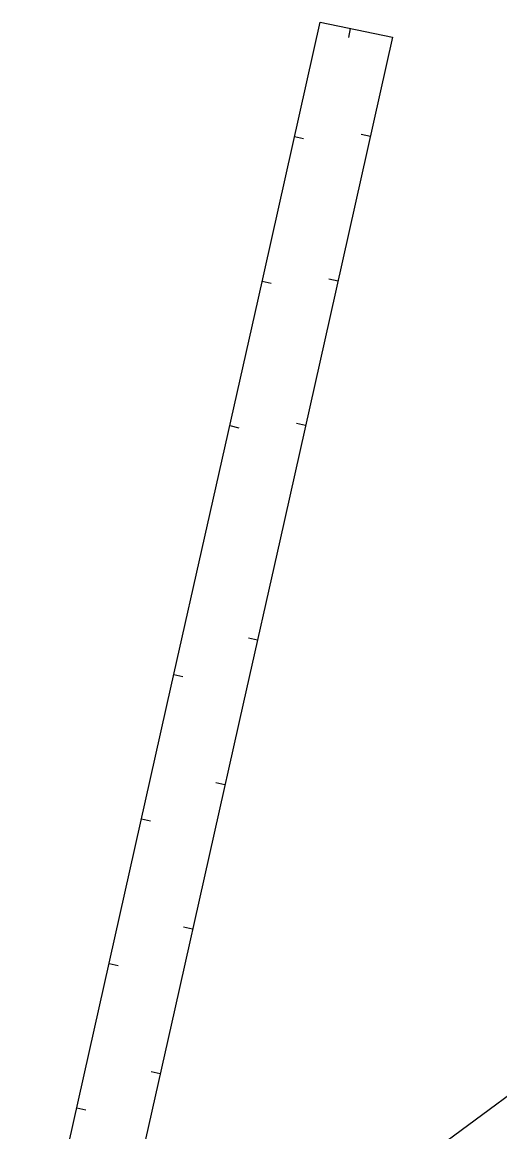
# Model space of a CAD drawing. Extents: x -760611 to -758411, y -1176479 to -1174807.
# Drawn here: x -759182.7 to -759156.8, y -1175016.2 to -1174956.2 of the extents above; entities that cross this region are included whole.
import ezdxf

# ---------------------------------------------------------------- set-up
doc = ezdxf.new("R2010")
doc.units = 0
doc.layers.add('1', color=7, linetype='Continuous')
doc.layers.add('13', color=7, linetype='Continuous')

msp = doc.modelspace()

# ---------------------------------------------------------------- linework, layer by layer
at = {"layer": '1'}
msp.add_line((-759150.3, -1175009.76), (-759164.6, -1175020.29), dxfattribs=at)
at = {"layer": '13'}
for p, q in [((-759164.919, -1174956.587), (-759165.02, -1174957.077)), ((-759167.932, -1174962.432), (-759167.444, -1174962.541)), ((-759163.832, -1174962.427), (-759164.32, -1174962.318)), ((-759169.678, -1174970.239), (-759169.19, -1174970.348)), ((-759165.58, -1174970.234), (-759166.068, -1174970.124)), ((-759171.433, -1174978.044), (-759170.945, -1174978.154)), ((-759167.331, -1174978.04), (-759167.819, -1174977.93)), ((-759169.937, -1174989.636), (-759170.425, -1174989.526)), ((-759174.448, -1174991.478), (-759173.96, -1174991.587)), ((-759171.689, -1174997.442), (-759172.177, -1174997.332)), ((-759176.198, -1174999.284), (-759175.71, -1174999.394)), ((-759173.437, -1175005.248), (-759173.925, -1175005.139)), ((-759177.948, -1175007.091), (-759177.46, -1175007.2)), ((-759175.187, -1175013.055), (-759175.675, -1175012.945)), ((-759179.697, -1175014.897), (-759179.21, -1175015.006))]:
    msp.add_line(p, q, dxfattribs=at)
for points in [[(-759172.64, -1174983.41), (-759169.92, -1174971.32), (-759166.55, -1174956.25), (-759162.63, -1174957.06)], [(-759162.63, -1174957.06), (-759166.02, -1174972.2), (-759168.73, -1174984.27)], [(-759182.65, -1175028.07), (-759174.59, -1174992.11), (-759172.64, -1174983.41)], [(-759168.73, -1174984.27), (-759170.69, -1174992.98), (-759174.4, -1175009.55), (-759177.96, -1175025.41)]]:
    msp.add_lwpolyline(points, dxfattribs=at)

doc.saveas('drawing.dxf')
